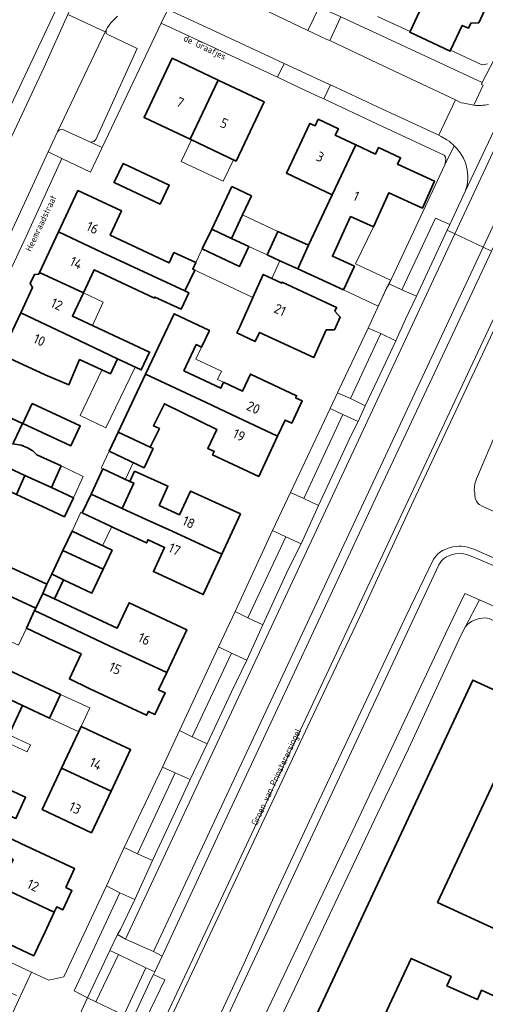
# Model space of a CAD drawing. Header units: metres. Extents: x 149984 to 156489, y 469398 to 478068.
# Tile 520 of 656: x 153951 to 154015, y 473719 to 473854. Entities that reach past the tile are written whole.
import ezdxf
from ezdxf.enums import TextEntityAlignment as Align

# ---------------------------------------------------------------- set-up
doc = ezdxf.new("R2010")
doc.units = ezdxf.units.M
doc.header["$LTSCALE"] = 0.75
for name, color, linetype, lineweight in [('B-WE-GR-BEPLANTING_CULTUUR_HEESTERS-GV', 252, 'Continuous', 18), ('B-WE-OG-BEBOUWING-GV', 6, 'Continuous', 35), ('B-WE-OG-BEBOUWING-T18', 1, 'Continuous', 18), ('B-WE-OG-BEBOUWING_LUIFEL-GV', 6, 'Continuous', 18), ('B-WE-OG-TERREIN_BEGROEID-GV', 252, 'Continuous', 18), ('B-WE-OG-TERREIN_ERF-GV', 252, 'Continuous', 18), ('B-WE-OG-TERREIN_OEVER-GV', 252, 'Continuous', 18), ('B-WE-OG-TOPOGRAFIE-T18', 7, 'Continuous', 18), ('B-WE-OG-WATER-GV', 252, 'Continuous', 18), ('B-WE-VH-GESLOTENVERHARDING_ASFALT-GV', 252, 'Continuous', 18), ('B-WE-VH-OPENVERHARDING_BETONSTRAATSTEEN-GV', 252, 'Continuous', 18), ('B-WE-VH-OPENVERHARDING_STRAATBAKSTEEN-GV', 252, 'Continuous', 18), ('B-WE-VH-OPENVERHARDING_TEGEL-GV', 252, 'Continuous', 18)]:
    doc.layers.add(name, color=color, linetype=linetype, lineweight=lineweight)
doc.styles.add('NLCS-ISO-M500-T18', font='NLCS-ISO.ttf', dxfattribs={"height": 0.9})
doc.styles.add('NLCS-ISO-M750-T18', font='NLCS-ISO.ttf', dxfattribs={"height": 1.35})

msp = doc.modelspace()

# ---------------------------------------------------------------- linework, layer by layer
at = {"layer": 'B-WE-GR-BEPLANTING_CULTUUR_HEESTERS-GV', "flags": 128}
for points in [[(153983.74, 473859.71), (153971.63, 473865.43), (153970.778, 473863.352), (153971.098, 473862.763), (153971.524, 473862.201), (153972.023, 473861.684), (153972.548, 473861.322), (153973.642, 473860.797), (153990.445, 473852.736), (153991.976, 473855.927), (153984.61, 473859.24)], [(154010.694, 473843.178), (154011.49, 473842.8), (154011.849, 473842.729), (154013.237, 473842.456), (154014.502, 473845.208), (154014.283, 473845.302), (154014.33, 473845.457), (154014.391, 473845.576), (154000, 473852.272), (153994.971, 473854.611), (153993.432, 473851.328), (154000, 473848.248)], [(154003.342, 473817.082), (154005.342, 473816.189), (154009.56, 473825.261), (154009.923, 473826.042), (154007.977, 473826.932)], [(153960.171, 473719.759), (153963.242, 473726.274), (153964.266, 473728.461), (153964.666, 473729.157), (153966.648, 473733.274), (153964.6, 473734.193), (153958.32, 473720.72)]]:
    msp.add_lwpolyline(points, close=True, dxfattribs=at)
at = {"layer": 'B-WE-OG-BEBOUWING-GV', "flags": 128}
for points in [[(154014.102, 473856.457), (154015.361, 473859.143), (154006.804, 473863.154), (154005.236, 473863.889), (154003.97, 473861.19), (154005.557, 473860.446), (154006.752, 473859.886), (154005.148, 473856.464), (154006.081, 473856.027), (154004.467, 473852.583), (154004.418, 473852.477), (154009.977, 473849.871), (154010.044, 473850.013), (154011.641, 473853.421), (154012.492, 473853.022), (154012.818, 473853.717), (154013.909, 473853.781), (154014.752, 473855.578)], [(153974.247, 473837.767), (153978.093, 473845.915), (153971.762, 473848.903), (153967.921, 473840.764)], [(153978.093, 473845.915), (153974.247, 473837.767), (153980.573, 473834.77), (153984.423, 473842.927)], [(153993.779, 473830.15), (153997.007, 473836.987), (153994.189, 473838.317), (153994.617, 473839.227), (153991.858, 473840.525), (153991.432, 473839.62), (153990.708, 473839.961), (153987.481, 473833.124)], [(153990.514, 473823.198), (153989.035, 473819.968), (153995.313, 473817.093), (153996.82, 473820.31), (153993.801, 473821.692), (153996.299, 473827.147), (153999.426, 473825.716), (154001.578, 473830.417), (154006.161, 473828.319), (154007.847, 473832.001), (154002.755, 473834.332), (154003.171, 473835.241), (154000.125, 473836.636), (153999.709, 473835.726), (153997.007, 473836.987), (153993.779, 473830.15)], [(153970.137, 473828.866), (153971.392, 473831.483), (153965.044, 473834.456), (153963.827, 473831.858), (153963.813, 473831.828)], [(153981.439, 473827.369), (153982.684, 473829.997), (153979.989, 473831.273), (153977.223, 473825.435), (153978.284, 473824.932), (153979.951, 473824.143)], [(153962.174, 473822.226), (153970.952, 473818.133), (153973.542, 473816.925), (153974.884, 473819.792), (153974.61, 473819.922), (153975.041, 473820.83), (153972.018, 473822.192), (153971.386, 473820.791), (153963.269, 473824.576), (153964.832, 473827.927), (153958.825, 473830.731), (153956.163, 473825.029)], [(153970.952, 473818.133), (153962.174, 473822.226), (153956.163, 473825.029), (153953.566, 473819.465), (153959.579, 473816.662), (153961.052, 473819.82), (153969.339, 473815.955), (153969.397, 473816.078), (153973, 473814.398), (153974.065, 473816.681), (153973.542, 473816.925)], [(153979.951, 473824.143), (153978.284, 473824.932), (153977.223, 473825.435), (153975.923, 473822.691), (153981.028, 473820.272), (153982.34, 473823.042)], [(153989.035, 473819.968), (153990.514, 473823.198), (153986.323, 473825.117), (153984.816, 473821.9), (153986.594, 473821.086)], [(153956.983, 473811.097), (153964.262, 473807.587), (153967.533, 473806.062), (153968.683, 473808.529), (153958.089, 473813.468), (153959.579, 473816.662), (153953.566, 473819.465), (153953.461, 473819.24), (153952.848, 473819.184), (153952.275, 473817.958), (153952.596, 473817.387), (153950.968, 473813.902)], [(153982.871, 473816.007), (153982.739, 473815.713), (153981.066, 473811.989), (153980.67, 473811.182), (153983.172, 473809.956), (153983.79, 473811.217), (153991.26, 473807.788), (153992.966, 473811.56), (153994.076, 473811.563), (153994.871, 473813.321), (153994.14, 473814.157), (153994.371, 473814.667), (153986.897, 473818.113), (153986.852, 473818.014), (153985.472, 473818.65), (153984.301, 473819.189)], [(153964.262, 473807.587), (153956.983, 473811.097), (153950.968, 473813.902), (153948.309, 473808.205), (153954.325, 473805.396), (153957.57, 473804.01), (153959.055, 473807.487), (153963.294, 473805.511)], [(153979.946, 473799.947), (153986.277, 473796.977), (153987.306, 473799.171), (153988.212, 473798.747), (153989.651, 473801.816), (153988.746, 473802.24), (153988.882, 473802.53), (153982.551, 473805.499), (153981.452, 473803.156), (153978.859, 473804.383), (153978.469, 473803.558), (153973.393, 473805.958), (153975.091, 473809.549), (153975.823, 473809.204), (153976.868, 473811.416), (153976.903, 473811.489), (153972.055, 473813.781), (153968.133, 473805.487), (153972.256, 473803.554), (153976.379, 473801.62), (153977.347, 473801.166)], [(153986.277, 473796.977), (153979.946, 473799.947), (153977.347, 473801.166), (153976.379, 473801.62), (153972.256, 473803.554), (153968.133, 473805.487), (153964.358, 473797.502), (153968.769, 473795.445), (153970.025, 473797.996), (153969.214, 473798.395), (153970.708, 473801.427), (153977.901, 473797.882), (153976.683, 473795.27), (153977.56, 473794.861), (153977.341, 473794.394), (153983.672, 473791.424)], [(153942.502, 473795.765), (153948.518, 473792.957), (153951.54, 473791.554), (153955.199, 473789.911), (153956.525, 473792.864), (153953.194, 473794.419), (153952.627, 473794.954), (153951.894, 473795.365), (153951.027, 473795.706), (153949.887, 473795.889), (153950.035, 473796.205), (153951.204, 473798.709), (153945.187, 473801.517), (153944.988, 473801.091), (153944.055, 473801.527), (153942.6, 473798.41), (153943.533, 473797.974)], [(153952.556, 473801.469), (153951.26, 473798.703), (153957.853, 473795.615), (153959.149, 473798.381)], [(153963.118, 473794.881), (153967.916, 473792.612), (153969.168, 473795.259), (153968.769, 473795.445), (153964.358, 473797.502)], [(153948.518, 473792.957), (153942.502, 473795.765), (153939.921, 473790.236), (153945.936, 473787.428), (153947.299, 473790.348), (153950.378, 473788.966), (153951.54, 473791.554)], [(153960.644, 473789.008), (153964.916, 473787.04), (153966.513, 473790.506), (153965.984, 473790.75), (153962.259, 473792.465)], [(153968.191, 473785.531), (153971.764, 473783.885), (153978.612, 473780.731), (153981.162, 473786.266), (153974.314, 473789.419), (153972.814, 473786.164), (153970.008, 473787.445), (153971.196, 473790.076), (153966.624, 473792.14), (153965.984, 473790.75), (153966.513, 473790.506), (153964.916, 473787.04)], [(153955.199, 473789.911), (153951.54, 473791.554), (153950.378, 473788.966), (153953.974, 473787.287), (153956.979, 473785.883), (153958.205, 473788.508)], [(153960.644, 473789.008), (153959.434, 473786.416), (153963.328, 473784.597), (153963.695, 473784.425), (153968.274, 473782.287), (153968.484, 473782.737), (153970.748, 473781.68), (153969.213, 473778.348), (153976.061, 473775.195), (153978.612, 473780.731), (153971.764, 473783.885), (153968.191, 473785.531), (153964.916, 473787.04)], [(153943.358, 473781.908), (153937.344, 473784.715), (153934.672, 473778.992), (153940.688, 473776.183), (153942.244, 473779.517), (153948.424, 473776.633), (153947.976, 473775.673), (153953.032, 473773.314), (153954, 473775.36), (153954.583, 473776.61), (153949.598, 473778.934), (153946.089, 473780.627), (153944.481, 473781.381)], [(153956.775, 473781.271), (153962.3, 473778.664), (153963.54, 473781.29), (153958.022, 473783.913)], [(153955.488, 473777.893), (153956.867, 473777.236), (153960.76, 473775.399), (153962.3, 473778.664), (153956.775, 473781.271), (153955.236, 473778.01)], [(153954.583, 473776.61), (153954, 473775.36), (153955.614, 473774.607), (153956.867, 473777.236), (153955.488, 473777.893), (153955.236, 473778.01)], [(153957.616, 473770.764), (153963.111, 473768.164), (153971.029, 473764.472), (153973.787, 473770.351), (153965.864, 473774.068), (153964.24, 473770.585), (153958.731, 473773.154), (153955.614, 473774.607), (153954, 473775.36), (153953.032, 473773.314), (153952.879, 473772.986)], [(153963.111, 473768.164), (153957.616, 473770.764), (153952.879, 473772.986), (153951.764, 473770.596), (153956.478, 473768.324), (153959.261, 473767.026), (153957.658, 473763.589), (153960.377, 473762.3), (153960.376, 473762.297), (153968.271, 473758.593), (153968.521, 473759.125), (153969.405, 473758.711), (153970.806, 473761.698), (153969.922, 473762.113), (153971.029, 473764.472)], [(153949.107, 473764.873), (153948.16, 473762.833), (153947.6, 473761.627), (153951.224, 473759.946), (153954.94, 473758.222), (153956.446, 473761.468)], [(153989.045, 473711.915), (153996.744, 473708.341), (154000, 473715.288), (154004.638, 473725.182), (154010.12, 473722.695), (154009.542, 473721.42), (154013.726, 473719.533), (154014.301, 473720.799), (154019.802, 473718.305), (154022.573, 473697.046), (154039.453, 473699.067), (154043.734, 473715.519), (154040.104, 473716.497), (154040.376, 473717.511), (154040.491, 473717.48), (154040.64, 473717.997), (154008.246, 473732.878), (154015.985, 473749.391), (154018.176, 473754.065), (154019.675, 473757.264), (154020.62, 473760.009), (154013.12, 473763.447), (154000, 473735.364)], [(153947.6, 473761.627), (153946.943, 473760.21), (153945.308, 473756.688), (153946.108, 473756.313), (153948.926, 473754.992), (153951.224, 473759.946)], [(153959.278, 473757.063), (153956.599, 473751.34), (153963.38, 473748.165), (153966.061, 473753.881), (153960.335, 473756.567)], [(153942.835, 473751.359), (153941.484, 473748.449), (153942.357, 473748.051), (153950.323, 473744.419), (153951.651, 473747.333), (153943.685, 473750.964)], [(153963.38, 473748.165), (153956.599, 473751.34), (153953.924, 473745.627), (153960.698, 473742.449)], [(153957.162, 473734.911), (153958.386, 473737.52), (153950.979, 473740.995), (153948.602, 473742.12), (153947.545, 473739.887), (153949.928, 473738.759), (153948.166, 473735.011), (153955.576, 473731.529), (153955.923, 473732.27), (153956.781, 473731.867), (153958.02, 473734.509)], [(153955.576, 473731.529), (153948.166, 473735.011), (153945.348, 473729.015), (153952.765, 473725.537), (153953.333, 473726.748), (153954.318, 473728.848)]]:
    msp.add_lwpolyline(points, close=True, dxfattribs=at)
at = {"layer": 'B-WE-OG-BEBOUWING_LUIFEL-GV', "flags": 128}
for points in [[(153980.189, 473834.952), (153974.441, 473837.675), (153973.039, 473834.715), (153978.787, 473831.992)], [(153986.323, 473825.117), (153981.439, 473827.369), (153979.951, 473824.143), (153982.34, 473823.042), (153984.816, 473821.9)], [(153996.974, 473820.639), (153999.426, 473825.716), (153996.299, 473827.147), (153994.203, 473822.57), (153993.801, 473821.692), (153996.82, 473820.31), (153995.313, 473817.093), (154000.103, 473814.849), (154001.764, 473818.395)], [(153975.923, 473822.691), (153974.61, 473819.922), (153982.871, 473816.007), (153984.301, 473819.189), (153985.472, 473818.65), (153986.594, 473821.086), (153984.816, 473821.9), (153982.34, 473823.042), (153981.028, 473820.272)], [(153962.307, 473815.39), (153959.579, 473816.662), (153958.089, 473813.468), (153960.817, 473812.196)], [(153975.047, 473807.563), (153975.823, 473809.204), (153975.091, 473809.549), (153973.393, 473805.958), (153978.469, 473803.558), (153978.859, 473804.383), (153978.034, 473804.773), (153978.567, 473805.9)], [(153959.127, 473799.809), (153962.661, 473798.106), (153966.685, 473806.458), (153964.262, 473807.587), (153963.294, 473805.511), (153962.135, 473806.051)], [(153966.423, 473793.318), (153963.118, 473794.881), (153962.049, 473792.562), (153962.259, 473792.465), (153965.37, 473791.032)], [(153959.574, 473791.441), (153956.525, 473792.864), (153955.199, 473789.911), (153958.205, 473788.508)], [(153963.472, 473784.53), (153959.243, 473786.505), (153958.022, 473783.913), (153962.223, 473781.911)], [(153952.879, 473772.986), (153953.032, 473773.314), (153949.51, 473774.957), (153947.132, 473769.863), (153950.659, 473768.217), (153951.764, 473770.596)], [(153960.458, 473759.606), (153956.446, 473761.468), (153954.934, 473758.209), (153958.937, 473756.335), (153959.278, 473757.063)], [(153948.903, 473754.943), (153951.882, 473753.561), (153952.338, 473754.544), (153949.359, 473755.926)]]:
    msp.add_lwpolyline(points, close=True, dxfattribs=at)
at = {"layer": 'B-WE-OG-TERREIN_BEGROEID-GV', "flags": 128}
for points in [[(154015.679, 473822.381), (154009.978, 473810.265), (154002.503, 473794.362), (154000, 473788.978), (153993.826, 473775.698), (153985.969, 473758.948), (153977.708, 473741.223), (153970.78, 473726.284), (153970.402, 473725.508), (153969.386, 473723.359), (153969.205, 473722.973), (153970.769, 473722.227), (153968.186, 473716.816), (153970.325, 473715.9), (154021.573, 473825.082)], [(154016.021, 473779.134), (154014.181, 473779.922), (154012.887, 473780.492), (154012.249, 473780.688), (154011.797, 473780.806), (154011.514, 473780.818), (154010.714, 473780.775), (154010.257, 473780.69), (154009.94, 473780.56), (154009.496, 473780.379), (154009.053, 473780.086), (154008.78, 473779.823), (154008.424, 473779.301), (153977.79, 473713.775), (153974.653, 473711.739), (153973.355, 473712.251), (153972.99, 473711.55), (153971.59, 473712.12), (153971.91, 473712.934), (153970.962, 473715.626), (153970.325, 473715.9), (153968.186, 473716.816)], [(153968.186, 473716.816), (153967.695, 473715.787), (153968.511, 473712.161), (153968.216, 473711.496), (153979.323, 473706.319), (153982.712, 473713.557), (153996.99, 473743.53), (154000, 473749.938), (154009.319, 473769.779), (154011.98, 473775.35), (154014.01, 473774.448), (154020.01, 473771.78), (154049.294, 473758.027)]]:
    msp.add_lwpolyline(points, dxfattribs=at)
at = {"layer": 'B-WE-OG-TERREIN_ERF-GV', "flags": 128}
for points in [[(154015.361, 473859.143), (154014.102, 473856.457), (154014.752, 473855.578), (154013.909, 473853.781), (154012.818, 473853.717), (154012.492, 473853.022), (154011.641, 473853.421), (154010.044, 473850.013), (154014.26, 473848.07), (154014.49, 473848.02), (154014.71, 473848.04), (154015.12, 473848.14)], [(153940.769, 473823.778), (153956.48, 473857.01)], [(154000, 473854.642), (154004.467, 473852.583), (154006.081, 473856.027)], [(154000, 473814.626), (154001.228, 473817.289), (154001.621, 473817.887), (154009.251, 473834.262), (154009.39, 473835), (154009.36, 473835.33), (154009.15, 473835.58), (154000, 473839.87), (153992.642, 473843.315), (153992.09, 473843.573), (153989.347, 473844.857), (153986.266, 473846.293), (153970.29, 473853.74), (153962.17, 473836.64), (153962.119, 473836.532), (153960.57, 473833.27), (153956.64, 473835.14), (153951.73, 473824.42), (153944.74, 473809.6)], [(154054.653, 473813.19), (154028.903, 473825.236), (154027.848, 473823.187), (154027.374, 473822.267), (154027.322, 473822.292), (154021.58, 473809.86), (154013.76, 473791.44), (154013.6, 473791.12), (154013.35, 473790.42), (154013.33, 473789.94), (154013.28, 473789.58), (154013.35, 473789.19), (154013.36, 473788.87), (154013.42, 473788.46), (154013.58, 473788.03), (154013.76, 473787.81), (154013.99, 473787.58), (154014.46, 473787.29), (154030.9, 473780.01), (154046.086, 473772.643), (154048.631, 473771.505)], [(153937.504, 473730.277), (153952.467, 473723.303), (153954.843, 473722.193), (153956.9, 473722.66), (153962.748, 473735.142), (153965.2, 473740.416), (153970.44, 473751.453), (153972.795, 473756.489), (153978.135, 473767.991), (153980.445, 473772.866), (153985.579, 473783.984), (153988.048, 473789.217), (153993.474, 473800.761), (153994.521, 473802.921), (153994.704, 473803.311), (153998.703, 473811.814), (154000, 473814.626)], [(153945.187, 473801.517), (153951.204, 473798.709), (153950.035, 473796.205)], [(153949.887, 473795.889), (153951.027, 473795.706), (153951.894, 473795.365), (153952.627, 473794.954), (153953.194, 473794.419), (153956.525, 473792.864), (153955.199, 473789.911), (153958.205, 473788.508), (153956.979, 473785.883), (153953.974, 473787.287), (153950.378, 473788.966)], [(153949.598, 473778.934), (153954.583, 473776.61), (153955.236, 473778.01), (153956.775, 473781.271), (153958.022, 473783.913), (153963.54, 473781.29), (153962.3, 473778.664), (153960.76, 473775.399), (153956.867, 473777.236), (153955.614, 473774.607), (153958.731, 473773.154), (153964.24, 473770.585), (153965.864, 473774.068), (153973.787, 473770.351), (153971.029, 473764.472), (153969.922, 473762.113), (153970.806, 473761.698), (153969.405, 473758.711), (153968.521, 473759.125), (153968.271, 473758.593), (153960.376, 473762.297), (153960.377, 473762.3), (153957.658, 473763.589), (153959.261, 473767.026), (153956.478, 473768.324), (153951.764, 473770.596), (153952.879, 473772.986), (153953.032, 473773.314), (153947.976, 473775.673)], [(154015.34, 473771.88), (154014.77, 473771.99), (154014.07, 473771.9), (154013.69, 473771.82), (154013.33, 473771.69), (154012.99, 473771.52), (154012.66, 473771.31), (154012.31, 473771.01), (154012.03, 473770.69), (154011.44, 473769.57), (154004.24, 473754.01), (154000, 473745.089), (153993.76, 473731.96), (153984.648, 473712.648), (153981.218, 473705.431), (153992.588, 473700.068), (153993.915, 473699.442), (153993.887, 473699.388), (153998.03, 473697.39), (153998.051, 473697.38)], [(153949.107, 473764.873), (153956.446, 473761.468), (153954.94, 473758.222), (153951.224, 473759.946), (153948.926, 473754.992)], [(154019.802, 473718.305), (154014.301, 473720.799), (154013.726, 473719.533), (154009.542, 473721.42), (154010.12, 473722.695), (154004.638, 473725.182), (154000, 473715.288), (153996.744, 473708.341), (153989.045, 473711.915), (154000, 473735.364), (154013.12, 473763.447), (154020.62, 473760.009)], [(153943.685, 473750.964), (153951.651, 473747.333), (153950.323, 473744.419)], [(154015.985, 473749.391), (154008.246, 473732.878), (154040.64, 473717.997)]]:
    msp.add_lwpolyline(points, dxfattribs=at)
for points in [[(153978.093, 473845.915), (153984.423, 473842.927), (153980.573, 473834.77), (153974.247, 473837.767), (153967.921, 473840.764), (153971.762, 473848.903)], [(153990.514, 473823.198), (153993.779, 473830.15), (153987.481, 473833.124), (153990.708, 473839.961), (153991.432, 473839.62), (153991.858, 473840.525), (153994.617, 473839.227), (153994.189, 473838.317), (153997.007, 473836.987), (153999.709, 473835.726), (154000.125, 473836.636), (154003.171, 473835.241), (154002.755, 473834.332), (154007.847, 473832.001), (154006.161, 473828.319), (154001.578, 473830.417), (153999.426, 473825.716), (153996.299, 473827.147), (153993.801, 473821.692), (153996.82, 473820.31), (153995.313, 473817.093), (153989.035, 473819.968), (153986.594, 473821.086), (153984.816, 473821.9), (153986.323, 473825.117)], [(153963.827, 473831.858), (153965.044, 473834.456), (153971.392, 473831.483), (153970.137, 473828.866), (153963.813, 473831.828)], [(153982.34, 473823.042), (153981.028, 473820.272), (153975.923, 473822.691), (153977.223, 473825.435), (153979.989, 473831.273), (153982.684, 473829.997), (153981.439, 473827.369), (153979.951, 473824.143)], [(153953.566, 473819.465), (153956.163, 473825.029), (153958.825, 473830.731), (153964.832, 473827.927), (153963.269, 473824.576), (153971.386, 473820.791), (153972.018, 473822.192), (153975.041, 473820.83), (153974.61, 473819.922), (153974.884, 473819.792), (153973.542, 473816.925), (153974.065, 473816.681), (153973, 473814.398), (153969.397, 473816.078), (153969.339, 473815.955), (153961.052, 473819.82), (153959.579, 473816.662), (153958.089, 473813.468), (153968.683, 473808.529), (153967.533, 473806.062), (153964.262, 473807.587), (153963.294, 473805.511), (153959.055, 473807.487), (153957.57, 473804.01), (153954.325, 473805.396), (153948.309, 473808.205), (153950.968, 473813.902), (153952.596, 473817.387), (153952.275, 473817.958), (153952.848, 473819.184), (153953.461, 473819.24)], [(153982.739, 473815.713), (153982.871, 473816.007), (153984.301, 473819.189), (153985.472, 473818.65), (153986.852, 473818.014), (153986.897, 473818.113), (153994.371, 473814.667), (153994.14, 473814.157), (153994.871, 473813.321), (153994.076, 473811.563), (153992.966, 473811.56), (153991.26, 473807.788), (153983.79, 473811.217), (153983.172, 473809.956), (153980.67, 473811.182), (153981.066, 473811.989)], [(153986.277, 473796.977), (153983.672, 473791.424), (153977.341, 473794.394), (153977.56, 473794.861), (153976.683, 473795.27), (153977.901, 473797.882), (153970.708, 473801.427), (153969.214, 473798.395), (153970.025, 473797.996), (153968.769, 473795.445), (153969.168, 473795.259), (153967.916, 473792.612), (153963.118, 473794.881), (153964.358, 473797.502), (153968.133, 473805.487), (153972.055, 473813.781), (153976.903, 473811.489), (153976.868, 473811.416), (153975.823, 473809.204), (153975.091, 473809.549), (153973.393, 473805.958), (153978.469, 473803.558), (153978.859, 473804.383), (153981.452, 473803.156), (153982.551, 473805.499), (153988.882, 473802.53), (153988.746, 473802.24), (153989.651, 473801.816), (153988.212, 473798.747), (153987.306, 473799.171)], [(153952.556, 473801.469), (153959.149, 473798.381), (153957.853, 473795.615), (153951.26, 473798.703)], [(153978.612, 473780.731), (153976.061, 473775.195), (153969.213, 473778.348), (153970.748, 473781.68), (153968.484, 473782.737), (153968.274, 473782.287), (153963.695, 473784.425), (153963.328, 473784.597), (153959.434, 473786.416), (153960.644, 473789.008), (153962.259, 473792.465), (153965.984, 473790.75), (153966.624, 473792.14), (153971.196, 473790.076), (153970.008, 473787.445), (153972.814, 473786.164), (153974.314, 473789.419), (153981.162, 473786.266)], [(153960.335, 473756.567), (153966.061, 473753.881), (153963.38, 473748.165), (153960.698, 473742.449), (153953.924, 473745.627), (153956.599, 473751.34), (153959.278, 473757.063)], [(153950.979, 473740.995), (153958.386, 473737.52), (153957.162, 473734.911), (153958.02, 473734.509), (153956.781, 473731.867), (153955.923, 473732.27), (153955.576, 473731.529), (153954.318, 473728.848), (153953.333, 473726.748), (153952.765, 473725.537), (153945.348, 473729.015), (153948.166, 473735.011), (153949.928, 473738.759), (153947.545, 473739.887), (153948.602, 473742.12)]]:
    msp.add_lwpolyline(points, close=True, dxfattribs=at)
at = {"layer": 'B-WE-OG-TERREIN_OEVER-GV', "flags": 128}
msp.add_lwpolyline([(154021.573, 473825.082), (153970.325, 473715.9), (153970.962, 473715.626), (153990.78, 473757.9), (153997.93, 473772.91), (154000, 473777.383), (154005.26, 473788.75), (154017.71, 473815.24), (154022.145, 473824.817)], close=True, dxfattribs=at)
for points in [[(154017.62, 473779.53), (154013.24, 473781.44), (154012.36, 473781.71), (154011.94, 473781.81), (154011.56, 473781.84), (154011.22, 473781.84), (154010.81, 473781.81), (154010.36, 473781.74), (154009.97, 473781.66), (154009.04, 473781.28), (154008.67, 473781.06), (154008.31, 473780.78), (154008.04, 473780.5), (154007.69, 473780.08), (154003.88, 473772.18), (154000, 473763.942), (153991.63, 473746.17), (153985.75, 473733.6), (153981.66, 473724.55), (153976.906, 473714.31)], [(153977.79, 473713.775), (154008.424, 473779.301), (154008.78, 473779.823), (154009.053, 473780.086), (154009.496, 473780.379), (154009.94, 473780.56), (154010.257, 473780.69), (154010.714, 473780.775), (154011.514, 473780.818), (154011.797, 473780.806), (154012.249, 473780.688), (154012.887, 473780.492), (154014.181, 473779.922), (154016.021, 473779.134)]]:
    msp.add_lwpolyline(points, dxfattribs=at)
at = {"layer": 'B-WE-OG-WATER-GV', "flags": 128}
for points in [[(154017.71, 473815.24), (154005.26, 473788.75), (154000, 473777.383), (153997.93, 473772.91), (153990.78, 473757.9), (153970.962, 473715.626)], [(154030.9, 473780.01), (154014.46, 473787.29), (154013.99, 473787.58), (154013.76, 473787.81), (154013.58, 473788.03), (154013.42, 473788.46), (154013.36, 473788.87), (154013.35, 473789.19), (154013.28, 473789.58), (154013.33, 473789.94), (154013.35, 473790.42), (154013.6, 473791.12), (154013.76, 473791.44), (154021.58, 473809.86)], [(153976.906, 473714.31), (153981.66, 473724.55), (153985.75, 473733.6), (153991.63, 473746.17), (154000, 473763.942), (154003.88, 473772.18), (154007.69, 473780.08), (154008.04, 473780.5), (154008.31, 473780.78), (154008.67, 473781.06), (154009.04, 473781.28), (154009.97, 473781.66), (154010.36, 473781.74), (154010.81, 473781.81), (154011.22, 473781.84), (154011.56, 473781.84), (154011.94, 473781.81), (154012.36, 473781.71), (154013.24, 473781.44), (154017.62, 473779.53)]]:
    msp.add_lwpolyline(points, dxfattribs=at)
at = {"layer": 'B-WE-VH-GESLOTENVERHARDING_ASFALT-GV', "flags": 128}
for points in [[(154012.064, 473830.616), (154009.923, 473826.042), (154009.56, 473825.261), (154010.618, 473824.763), (154018.773, 473842.232), (154018.728, 473842.253), (154017.75, 473842.72), (154017.655, 473842.517)], [(154018.773, 473842.232), (154010.618, 473824.763), (154014.512, 473822.93), (154022.675, 473840.37), (154022.63, 473840.391)], [(154017.872, 473827.041), (154018.176, 473827.694), (154023.728, 473839.619), (154023.823, 473839.822), (154022.675, 473840.37), (154014.512, 473822.93), (154015.679, 473822.381), (154017.594, 473826.45)], [(154000, 473804.728), (153998.318, 473801.147), (153997.361, 473798.963), (153996.434, 473797.21), (153991.881, 473787.432), (153989.496, 473782.15), (153987.728, 473778.623), (153984.242, 473771.041), (153982.029, 473766.155), (153979.946, 473761.842), (153976.603, 473754.667), (153974.279, 473749.755), (153971.642, 473744.152), (153969.072, 473738.623), (153966.648, 473733.274), (153964.666, 473729.157), (153964.266, 473728.461), (153965.376, 473727.844), (154010.618, 473824.763), (154009.56, 473825.261), (154005.342, 473816.189), (154003.851, 473813.059), (154002.5, 473810.05)], [(153965.376, 473727.844), (153969.214, 473726.153), (154014.512, 473822.93), (154010.618, 473824.763)], [(153969.214, 473726.153), (153970.402, 473725.508), (153970.78, 473726.284), (153977.708, 473741.223), (153985.969, 473758.948), (153993.826, 473775.698), (154000, 473788.978), (154002.503, 473794.362), (154009.978, 473810.265), (154015.679, 473822.381), (154014.512, 473822.93)], [(153969.214, 473726.153), (153965.376, 473727.844), (153964.266, 473728.461), (153963.242, 473726.274), (153964.412, 473725.704), (153968.186, 473723.901), (153969.386, 473723.359), (153970.402, 473725.508)], [(153963.242, 473726.274), (153960.171, 473719.759), (153961.31, 473719.212), (153964.412, 473725.704)], [(153965.13, 473717.376), (153968.186, 473723.901), (153964.412, 473725.704), (153961.31, 473719.212)], [(153968.961, 473722.451), (153969.205, 473722.973), (153969.386, 473723.359), (153968.186, 473723.901), (153965.13, 473717.376), (153966.326, 473716.802), (153966.424, 473717.026)], [(153963.407, 473713.786), (153964.644, 473713.193), (153966.326, 473716.802), (153965.13, 473717.376), (153961.31, 473719.212), (153960.171, 473719.759), (153958.492, 473716.177), (153959.7, 473715.594)]]:
    msp.add_lwpolyline(points, close=True, dxfattribs=at)
at = {"layer": 'B-WE-VH-OPENVERHARDING_BETONSTRAATSTEEN-GV', "flags": 128}
for points in [[(153991.133, 473852.406), (153993.052, 473851.506), (153993.432, 473851.328), (153994.971, 473854.611), (153991.976, 473855.927), (153990.445, 473852.736)], [(153962.73, 473852.827), (153962.587, 473852.528), (153962.545, 473852.441), (153956.01, 473838.8), (153956.27, 473839.04), (153956.48, 473839.13), (153956.85, 473839.07), (153960.566, 473837.373), (153961.012, 473837.453), (153961.283, 473837.723), (153966.985, 473850.261), (153963.024, 473852.126), (153962.709, 473852.324), (153962.699, 473852.458)], [(153989.347, 473844.857), (153992.09, 473843.573), (153992.642, 473843.315), (153993.527, 473845.243), (153992.974, 473845.5), (153990.244, 473846.767), (153987.156, 473848.205), (153986.266, 473846.293)], [(153954.737, 473836.046), (153956.64, 473835.14), (153960.57, 473833.27), (153962.119, 473836.532), (153962.17, 473836.64), (153960.566, 473837.373), (153956.85, 473839.07), (153956.48, 473839.13), (153956.27, 473839.04), (153956.01, 473838.8)], [(154001.621, 473817.887), (154001.228, 473817.289), (154000, 473814.626), (153998.703, 473811.814), (154000.444, 473811.077), (154002.5, 473810.05), (154003.851, 473813.059), (154005.342, 473816.189), (154003.342, 473817.082)], [(154000.444, 473811.077), (154000, 473810.124), (153996.285, 473802.152), (153998.318, 473801.147), (154000, 473804.728), (154002.5, 473810.05)], [(153997.361, 473798.963), (153998.318, 473801.147), (153996.285, 473802.152), (153994.521, 473802.921), (153993.474, 473800.761), (153995.252, 473799.943)], [(153997.361, 473798.963), (153995.252, 473799.943), (153989.892, 473788.413), (153991.881, 473787.432), (153996.434, 473797.21)], [(153988.048, 473789.217), (153985.579, 473783.984), (153987.399, 473783.126), (153989.496, 473782.15), (153991.881, 473787.432), (153989.892, 473788.413)], [(153982.192, 473772.015), (153984.242, 473771.041), (153987.728, 473778.623), (153989.496, 473782.15), (153987.399, 473783.126)], [(153982.029, 473766.155), (153984.242, 473771.041), (153982.192, 473772.015), (153980.445, 473772.866), (153978.135, 473767.991), (153979.924, 473767.146)], [(153974.529, 473755.629), (153976.603, 473754.667), (153979.946, 473761.842), (153982.029, 473766.155), (153979.924, 473767.146)], [(153974.529, 473755.629), (153972.795, 473756.489), (153970.44, 473751.453), (153972.214, 473750.692), (153974.279, 473749.755), (153976.603, 473754.667)], [(153969.072, 473738.623), (153971.642, 473744.152), (153974.279, 473749.755), (153972.214, 473750.692), (153967.035, 473739.577)], [(153966.648, 473733.274), (153969.072, 473738.623), (153967.035, 473739.577), (153965.2, 473740.416), (153962.748, 473735.142), (153964.6, 473734.193)]]:
    msp.add_lwpolyline(points, close=True, dxfattribs=at)
for points in [[(153957.452, 473854.921), (153962.56, 473852.54), (153962.587, 473852.528), (153962.73, 473852.827), (153962.88, 473853.14), (153963.36, 473853.79), (153963.67, 473854.12), (153964.29, 473854.71)], [(154012.064, 473830.616), (154017.655, 473842.517), (154017.75, 473842.72), (154019.359, 473846.142), (154019.427, 473846.286), (154019.141, 473845.782), (154018.942, 473845.44)], [(154013.237, 473842.456), (154011.849, 473842.729), (154011.49, 473842.8), (154010.694, 473843.178), (154008.405, 473838.321), (154008.73, 473838.17), (154009.514, 473837.704), (154009.84, 473837.51), (154010.518, 473836.866)]]:
    msp.add_lwpolyline(points, dxfattribs=at)
at = {"layer": 'B-WE-VH-OPENVERHARDING_BETONSTRAATSTEEN-GV'}
for points in [[(154015.233, 473842.547, -0.0796764), (154013.237, 473842.456)], [(154010.518, 473836.866, -0.3052814), (154012.064, 473830.616)]]:
    msp.add_lwpolyline(points, format="xyb", dxfattribs=at)
at = {"layer": 'B-WE-VH-OPENVERHARDING_STRAATBAKSTEEN-GV', "flags": 128}
msp.add_lwpolyline([(154000, 473842.24), (154008.405, 473838.321), (154010.694, 473843.178), (154000, 473848.248), (153993.432, 473851.328), (153993.052, 473851.506), (153991.133, 473852.406), (153990.445, 473852.736), (153973.642, 473860.797), (153971.183, 473855.621), (153977.07, 473852.9), (153987.156, 473848.205), (153990.244, 473846.767), (153992.974, 473845.5), (153993.527, 473845.243)], close=True, dxfattribs=at)
msp.add_lwpolyline([(153928.417, 473788.003), (153927.83, 473786.871), (153925.027, 473780.965), (153925.099, 473780.931), (153924.818, 473780.333), (153929.64, 473778.07), (153932.65, 473784.5), (153930.87, 473785.21), (153939.48, 473803.32), (153939.842, 473804.091), (153942.846, 473810.489), (153947.94, 473821.34), (153954.737, 473836.046), (153956.01, 473838.8), (153962.545, 473852.441), (153962.587, 473852.528), (153962.56, 473852.54), (153957.452, 473854.921), (153954.2, 473847.68), (153942.56, 473822.935), (153940.82, 473819.236), (153932.148, 473800.802), (153932.179, 473800.786), (153931.698, 473799.761)], dxfattribs=at)
at = {"layer": 'B-WE-VH-OPENVERHARDING_TEGEL-GV', "flags": 128}
for points in [[(153954.465, 473863.405), (153953.516, 473861.551), (153955.6, 473860.57), (153955.93, 473860.02), (153956.17, 473859.47), (153956.36, 473858.9), (153956.53, 473858.19), (153956.58, 473857.61), (153956.48, 473857.01), (153940.769, 473823.778), (153942.56, 473822.935), (153954.2, 473847.68), (153957.452, 473854.921), (153957.99, 473856.12), (153958.17, 473856.89), (153958.24, 473857.5), (153958.24, 473858.31), (153958.1, 473859.27), (153957.92, 473860.22), (153957.43, 473861.07), (153956.82, 473861.84), (153956.38, 473862.29), (153955.75, 473862.8)], [(153971.183, 473855.621), (153970.29, 473853.74), (153986.266, 473846.293), (153987.156, 473848.205), (153977.07, 473852.9)], [(154010.518, 473836.866), (154009.84, 473837.51), (154009.514, 473837.704), (154008.73, 473838.17), (154008.405, 473838.321), (154000, 473842.24), (153993.527, 473845.243), (153992.642, 473843.315), (154000, 473839.87), (154009.15, 473835.58), (154009.36, 473835.33), (154009.39, 473835), (154009.251, 473834.262)], [(153956.64, 473835.14), (153954.737, 473836.046), (153947.94, 473821.34), (153942.846, 473810.489), (153944.74, 473809.6), (153951.73, 473824.42)], [(154000.444, 473811.077), (153998.703, 473811.814), (153994.704, 473803.311), (153994.521, 473802.921), (153996.285, 473802.152), (154000, 473810.124)], [(153988.048, 473789.217), (153989.892, 473788.413), (153995.252, 473799.943), (153993.474, 473800.761)], [(153980.445, 473772.866), (153982.192, 473772.015), (153987.399, 473783.126), (153985.579, 473783.984)], [(154012.03, 473770.69), (154014.01, 473774.448), (154011.98, 473775.35), (154009.319, 473769.779), (154000, 473749.938), (153996.99, 473743.53), (153982.712, 473713.557), (153979.323, 473706.319), (153981.218, 473705.431), (153984.648, 473712.648), (153993.76, 473731.96), (154000, 473745.089), (154004.24, 473754.01), (154011.44, 473769.57)], [(154014.01, 473774.448), (154012.03, 473770.69), (154012.31, 473771.01), (154012.66, 473771.31), (154012.99, 473771.52), (154013.33, 473771.69), (154013.69, 473771.82), (154014.07, 473771.9), (154014.77, 473771.99), (154015.34, 473771.88), (154015.78, 473771.69), (154026.8, 473766.36), (154049.393, 473756.046), (154049.294, 473758.027), (154020.01, 473771.78)], [(153972.795, 473756.489), (153974.529, 473755.629), (153979.924, 473767.146), (153978.135, 473767.991)], [(153972.214, 473750.692), (153970.44, 473751.453), (153965.2, 473740.416), (153967.035, 473739.577)], [(153967.466, 473716.512), (153967.695, 473715.787), (153968.186, 473716.816), (153970.769, 473722.227), (153969.205, 473722.973), (153968.961, 473722.451), (153966.424, 473717.026)]]:
    msp.add_lwpolyline(points, close=True, dxfattribs=at)
for points in [[(153964.29, 473854.71), (153963.67, 473854.12), (153963.36, 473853.79), (153962.88, 473853.14), (153962.73, 473852.827), (153962.699, 473852.458), (153962.709, 473852.324), (153963.024, 473852.126), (153966.985, 473850.261), (153961.283, 473837.723), (153961.012, 473837.453), (153960.566, 473837.373), (153962.17, 473836.64), (153970.29, 473853.74), (153971.183, 473855.621)], [(153994.971, 473854.611), (154000, 473852.272), (154014.391, 473845.576), (154016.021, 473848.758)], [(154015.12, 473848.14), (154014.71, 473848.04), (154014.49, 473848.02), (154014.26, 473848.07), (154010.044, 473850.013), (154009.977, 473849.871), (154004.418, 473852.477), (154004.467, 473852.583), (154000, 473854.642)], [(154016.021, 473848.758), (154014.391, 473845.576), (154014.33, 473845.457), (154014.283, 473845.302), (154014.502, 473845.208), (154013.237, 473842.456)], [(154010.518, 473836.866), (154009.251, 473834.262), (154001.621, 473817.887), (154003.342, 473817.082), (154007.977, 473826.932), (154009.923, 473826.042), (154012.064, 473830.616)], [(153958.32, 473715.816), (153958.492, 473716.177), (153960.171, 473719.759), (153958.32, 473720.72), (153964.6, 473734.193), (153962.748, 473735.142), (153956.9, 473722.66), (153954.843, 473722.193), (153952.467, 473723.303), (153950.662, 473719.43), (153948.588, 473714.946), (153948.764, 473714.862), (153948.983, 473714.781), (153950.01, 473714.266)], [(153950.662, 473719.43), (153952.467, 473723.303), (153937.504, 473730.277), (153935.935, 473726.878), (153950.389, 473720.102)]]:
    msp.add_lwpolyline(points, dxfattribs=at)
at = {"layer": 'B-WE-VH-OPENVERHARDING_TEGEL-GV'}
for points in [[(154013.237, 473842.456, 0.0796764), (154015.233, 473842.547)], [(154012.064, 473830.616, 0.3052814), (154010.518, 473836.866)]]:
    msp.add_lwpolyline(points, format="xyb", dxfattribs=at)

# ---------------------------------------------------------------- texts
at = {"layer": 'B-WE-OG-BEBOUWING-T18', "style": 'NLCS-ISO-M750-T18'}
for s, rotation, p in [('7', 334.7, (153972.874, 473842.844)), ('5', 334.7, (153978.934, 473839.972)), ('3', 334.8, (153992.114, 473835.36)), ('1', 334.8, (153997.08, 473829.962)), ('16', 335, (153960.846, 473825.605)), ('14', 335, (153958.598, 473820.788)), ('12', 335, (153955.939, 473815.094)), ('21', 335.4, (153986.608, 473814.325)), ('10', 335, (153953.548, 473810.173)), ('20', 334.9, (153982.95, 473800.894)), ('19', 334.9, (153980.986, 473797.102)), ('18', 335.3, (153974.061, 473785.132)), ('17', 335.3, (153972.113, 473781.417)), ('16', 335, (153967.956, 473769.088)), ('15', 334.9, (153963.955, 473765.036)), ('14', 335, (153961.291, 473751.928)), ('13', 335, (153958.447, 473745.854)), ('12', 334.9, (153952.68, 473735.21))]:
    msp.add_text(s, height=1.35, rotation=rotation, dxfattribs=at).set_placement(p, align=Align.MIDDLE)
at = {"layer": 'B-WE-OG-TOPOGRAFIE-T18', "style": 'NLCS-ISO-M500-T18'}
for s, rotation, p in [('de Graafjes', 334.7, (153976.237, 473850.295)), ('Heemraadstraat', 64.8, (153953.75, 473826.224)), ('Groen van Prinsterersingel', 65, (153986.198, 473750.063))]:
    msp.add_text(s, height=0.9, rotation=rotation, dxfattribs=at).set_placement(p, align=Align.MIDDLE)

doc.saveas('drawing.dxf')
